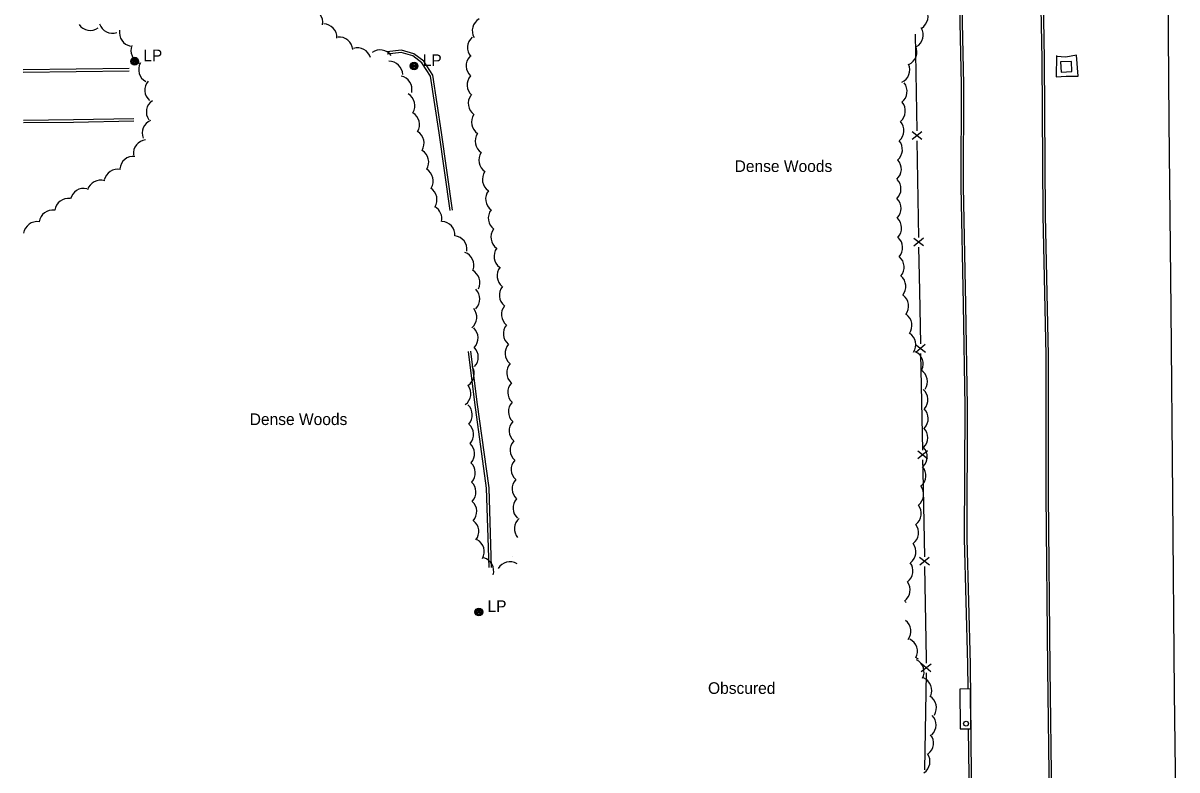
# Model space of a CAD drawing. Extents: x 2402803 to 2427059, y 6985292 to 6997652.
# Drawn here: x 2410173.1 to 2410649.6, y 6988082.1 to 6988390.5 of the extents above; entities that cross this region are included whole.
import ezdxf

# ---------------------------------------------------------------- set-up
doc = ezdxf.new("R2010")
doc.units = 0
for name, color, linetype in [('p_drainage conc drain', 7, 'Continuous'), ('p_road - paved curb', 7, 'Continuous'), ('p_road bridge end', 7, 'Continuous'), ('p_structure fence', 7, 'Continuous'), ('p_structure general', 7, 'Continuous'), ('p_utility manhole', 7, 'Continuous'), ('p_veg woods', 7, 'Continuous')]:
    doc.layers.add(name, color=color, linetype=linetype)

msp = doc.modelspace()

# ---------------------------------------------------------------- linework, layer by layer
at = {"layer": 'p_drainage conc drain'}
for points in [[(2410599.63, 6988368.37), (2410603.88, 6988368.69), (2410608.79, 6988368.56), (2410608.08, 6988377.27), (2410603.73, 6988376.46), (2410599.81, 6988376.77)], [(2410599.82, 6988377.14), (2410599.63, 6988368.37)]]:
    msp.add_lwpolyline(points, dxfattribs=at)
at = {"layer": 'p_road - paved curb'}
for points in [[(2410493.87, 6989198.43), (2410503.47, 6989161.97), (2410513.82, 6989117.16), (2410528.53, 6989056.44), (2410539.88, 6989007.34), (2410551.22, 6988959.57), (2410561.69, 6988912.51), (2410571.03, 6988859.22), (2410576.32, 6988823.52), (2410582.49, 6988771.82), (2410587.48, 6988702), (2410589.68, 6988648.78), (2410590.19, 6988593.13), (2410591.05, 6988529.57), (2410592.15, 6988476.98), (2410592.86, 6988424.87), (2410593.71, 6988375.7), (2410594.15, 6988311.14), (2410595.39, 6988253.36), (2410595.41, 6988195.84), (2410596.13, 6988123.99), (2410596.75, 6988070.06), (2410597.44, 6988021.02)], [(2410494.84, 6989198.68), (2410504.44, 6989162.21), (2410514.79, 6989117.39), (2410529.5, 6989056.67), (2410540.85, 6989007.57), (2410552.19, 6988959.79), (2410562.67, 6988912.71), (2410572.02, 6988859.38), (2410577.31, 6988823.65), (2410583.49, 6988771.91), (2410588.48, 6988702.06), (2410590.68, 6988648.81), (2410591.19, 6988593.14), (2410592.05, 6988529.59), (2410593.15, 6988477), (2410593.86, 6988424.89), (2410594.71, 6988375.71), (2410595.15, 6988311.15), (2410596.39, 6988253.37), (2410596.41, 6988195.85), (2410597.13, 6988124), (2410597.75, 6988070.07), (2410598.44, 6988021.03)], [(2410604.41, 6989190.05), (2410608.99, 6989126.7), (2410614.38, 6989060.68), (2410620.58, 6989000.09), (2410625.94, 6988945.29), (2410629.94, 6988889.15), (2410636.93, 6988796.85), (2410640.95, 6988728.68), (2410641.77, 6988669.55), (2410642.72, 6988599.6), (2410644.91, 6988518.64), (2410645.73, 6988422), (2410646.23, 6988349.7), (2410646.99, 6988272.43), (2410647.78, 6988195.06), (2410648.38, 6988114.13), (2410649.56, 6988028.61)], [(2410565.21, 6988020.5), (2410564.73, 6988079.84), (2410564.27, 6988125.88), (2410562.89, 6988177.53), (2410563.09, 6988232.21), (2410562.42, 6988274.4), (2410561.42, 6988323.01), (2410561.54, 6988365.22), (2410560.29, 6988423.03), (2410559.8, 6988468.25), (2410559.18, 6988488.38), (2410553.78, 6988494.54), (2410549.42, 6988497.48), (2410544.04, 6988498.66), (2410534.92, 6988497.08)], [(2410563.37, 6988115.74), (2410563.27, 6988125.86), (2410561.89, 6988177.52), (2410562.09, 6988232.2), (2410561.42, 6988274.38), (2410560.42, 6988323), (2410560.54, 6988365.21), (2410559.29, 6988423.01), (2410558.8, 6988468.23), (2410558.19, 6988487.99), (2410553.11, 6988493.78), (2410549.02, 6988496.54), (2410544.02, 6988497.64), (2410535.09, 6988496.09)], [(2410350.37, 6988313.31), (2410345.91, 6988345.4), (2410342.24, 6988368.99), (2410338.5, 6988374.87), (2410334.44, 6988377.87), (2410329.32, 6988379.38), (2410323.28, 6988378.73)], [(2410349.38, 6988313.17), (2410344.92, 6988345.25), (2410341.28, 6988368.63), (2410337.76, 6988374.18), (2410333.99, 6988376.96), (2410329.23, 6988378.36), (2410323.39, 6988377.74)], [(2410173.05, 6988371.34), (2410216.92, 6988371.86)], [(2410173.06, 6988370.34), (2410216.93, 6988370.86)], [(2410218.76, 6988351.01), (2410193.81, 6988350.53), (2410173.19, 6988350.29)], [(2410218.78, 6988350.01), (2410193.83, 6988349.53), (2410173.2, 6988349.29)], [(2410365.49, 6988165.73), (2410364.47, 6988198.56), (2410359.63, 6988233.85), (2410356.98, 6988254.91)], [(2410366.49, 6988165.76), (2410365.47, 6988198.64), (2410360.62, 6988233.98), (2410357.97, 6988255.03)], [(2410564.21, 6988020.49), (2410563.73, 6988079.83), (2410563.54, 6988098.79)]]:
    msp.add_lwpolyline(points, dxfattribs=at)
at = {"layer": 'p_road bridge end'}
for points in [[(2410601.51, 6988374.52), (2410601.7, 6988370.29), (2410606.2, 6988370.5), (2410606.01, 6988374.73)], [(2410564.44, 6988099.18), (2410564.27, 6988115.58), (2410559.89, 6988115.53), (2410560.06, 6988099.13)]]:
    msp.add_lwpolyline(points, close=True, dxfattribs=at)
at = {"layer": 'p_structure fence'}
for p, q in [((2410541.5, 6988385.96), (2410542.14, 6988345.98)), ((2410540.17, 6988345.75), (2410544.22, 6988342.61)), ((2410540.22, 6988342.55), (2410544.17, 6988345.81)), ((2410542.2, 6988341.98), (2410542.84, 6988302.01)), ((2410540.87, 6988301.77), (2410544.92, 6988298.64)), ((2410540.92, 6988298.58), (2410544.87, 6988301.84)), ((2410541.65, 6988257.83), (2410545.71, 6988254.71)), ((2410541.71, 6988254.63), (2410545.65, 6988257.91)), ((2410543.7, 6988254.08), (2410544.47, 6988214.17)), ((2410542.51, 6988213.93), (2410546.57, 6988210.81)), ((2410542.57, 6988210.73), (2410546.51, 6988214.01)), ((2410543.31, 6988169.97), (2410547.37, 6988166.84)), ((2410543.37, 6988166.77), (2410547.31, 6988170.04)), ((2410543.98, 6988122.85), (2410548.03, 6988125.98)), ((2410544.04, 6988126.05), (2410547.98, 6988122.78)), ((2410545.94, 6988122.22), (2410545.25, 6988082.23))]:
    msp.add_line(p, q, dxfattribs=at)
for points in [[(2410542.9, 6988298.01), (2410543.19, 6988280.03), (2410543.62, 6988258.07)], [(2410544.55, 6988210.18), (2410544.64, 6988205.57), (2410545.28, 6988170.2)], [(2410545.35, 6988166.2), (2410546.04, 6988128.07), (2410546.01, 6988126.22)]]:
    msp.add_lwpolyline(points, dxfattribs=at)
at = {"layer": 'p_structure general'}
msp.add_circle((2410562.48, 6988101.24), 1, dxfattribs=at)
at = {"layer": 'p_utility manhole'}
for centre, radius in [((2410219.12, 6988374.81), 1.6), ((2410219.12, 6988374.81), 1.3), ((2410219.12, 6988374.81), 1), ((2410219.12, 6988374.81), 0.539), ((2410219.12, 6988374.81), 0.192), ((2410334.53, 6988372.81), 1.6), ((2410334.53, 6988372.81), 1.3), ((2410334.53, 6988372.81), 1), ((2410334.53, 6988372.81), 0.539), ((2410334.53, 6988372.81), 0.192), ((2410361.27, 6988147.38), 1.6), ((2410361.27, 6988147.38), 1.3), ((2410361.27, 6988147.38), 1), ((2410361.27, 6988147.38), 0.539), ((2410361.27, 6988147.38), 0.192)]:
    msp.add_circle(centre, radius, dxfattribs=at)
at = {"layer": 'p_veg woods'}
for centre, start, end in [((2410291.17, 6988390.81), 350.2466, 80.2466), ((2410541.12, 6988393.26), 302.4337, 32.4337), ((2410364.2, 6988387.37), 119.9561, 209.9561), ((2410200.78, 6988393.17), 215.3964, 305.3964), ((2410210.01, 6988391.99), 198.2482, 288.2482), ((2410218.48, 6988386.58), 168.9153, 258.9153), ((2410297.03, 6988384.54), 358.3976, 88.3976), ((2410539.13, 6988385.69), 300.369, 30.369), ((2410223.25, 6988379.2), 157.7053, 247.7053), ((2410303.58, 6988379.13), 5.5011, 95.5011), ((2410362.24, 6988380.39), 130.7486, 220.7486), ((2410311.13, 6988374.68), 16.7067, 106.7067), ((2410320.5, 6988373.8), 35.7973, 125.7973), ((2410361.68, 6988372.9), 137.7759, 227.7759), ((2410536.54, 6988378.62), 294.1426, 24.1426), ((2410226.45, 6988371.36), 151.1623, 241.1623), ((2410324.22, 6988369.12), 1.3365, 91.3365), ((2410533.6, 6988371.24), 294.3871, 24.3871), ((2410328.01, 6988363.15), 347.5945, 77.5945), ((2410362.05, 6988365), 139.0087, 229.0087), ((2410228.96, 6988362.89), 139.6573, 229.6573), ((2410532.48, 6988362.38), 307.6856, 37.6856), ((2410229.61, 6988353.8), 124.204, 214.204), ((2410329.21, 6988356.42), 328.9787, 58.9787), ((2410362.57, 6988357.37), 143.937, 233.937), ((2410531.77, 6988354.24), 310.1916, 40.1916), ((2410331.12, 6988348.66), 328.8403, 58.8403), ((2410363.88, 6988349.62), 146.0268, 236.0268), ((2410227.86, 6988345.14), 112.4782, 202.4782), ((2410531.16, 6988346.25), 310.5808, 40.5808), ((2410333.02, 6988340.9), 328.7648, 58.7648), ((2410365.41, 6988341.76), 145.9146, 235.9146), ((2410224.28, 6988336.73), 96.7652, 186.7652), ((2410530.54, 6988338.29), 310.5808, 40.5808), ((2410218.68, 6988329.88), 84.7359, 174.7359), ((2410334.92, 6988333.14), 328.7575, 58.7575), ((2410366.92, 6988333.89), 145.6738, 235.6738), ((2410530.11, 6988330.24), 311.7621, 41.7621), ((2410212.08, 6988324.53), 77.5083, 167.5083), ((2410336.77, 6988325.4), 328.3433, 58.3433), ((2410368.39, 6988326.01), 145.4547, 235.4547), ((2410205.06, 6988320.02), 72.6097, 162.6097), ((2410529.96, 6988322.09), 313.9996, 43.9996), ((2410198.15, 6988316.65), 77.1682, 167.1682), ((2410338.33, 6988317.68), 326.9149, 56.9149), ((2410369.71, 6988317.89), 143.0789, 233.0789), ((2410368.59, 6988325.8), 232.0616, 233.0789), ((2410191.71, 6988312.45), 81.6353, 171.6353), ((2410340.32, 6988309.79), 347.508, 59.6368), ((2410530.02, 6988314.01), 315.3362, 45.3362), ((2410185.29, 6988307.68), 81.6353, 171.6353), ((2410370.83, 6988309.99), 143.0789, 233.0789), ((2410530.23, 6988305.94), 316.4187, 46.4187), ((2410178.87, 6988302.91), 81.6353, 171.6353), ((2410345.76, 6988302.97), 357.0585, 87.0585), ((2410371.91, 6988302.13), 143.9512, 233.9512), ((2410350.75, 6988297.05), 353.4799, 83.4799), ((2410530.65, 6988297.84), 318.2163, 48.2163), ((2410353.63, 6988290.48), 340.745, 70.745), ((2410373.2, 6988294.24), 143.7712, 233.7712), ((2410531.26, 6988289.78), 319.4993, 49.4993), ((2410356.05, 6988283.4), 333.3255, 63.3255), ((2410374.45, 6988286.19), 141.6866, 231.6866), ((2410531.97, 6988281.78), 320.0863, 50.0863), ((2410375.38, 6988278.21), 141.1998, 231.1998), ((2410355.99, 6988276.59), 315.2381, 45.2381), ((2410533.07, 6988273.69), 322.5189, 52.5189), ((2410354.78, 6988269.07), 309.3048, 39.3048), ((2410376.25, 6988270.23), 140.6111, 230.6111), ((2410534.48, 6988265.68), 324.7844, 54.7844), ((2410355.29, 6988260.52), 317.1219, 47.1219), ((2410377.04, 6988262.25), 140.2571, 230.2571), ((2410536.05, 6988257.71), 326.8057, 56.8057), ((2410377.76, 6988254.25), 139.5394, 229.5394), ((2410355.4, 6988252.62), 315.5798, 45.5798), ((2410539.13, 6988249.71), 334.8988, 64.8988), ((2410353.74, 6988245.71), 302.2344, 32.2344), ((2410378.41, 6988246.19), 138.1112, 228.1112), ((2410540.87, 6988242.46), 327.3819, 57.3819), ((2410352.31, 6988237.54), 306.5208, 36.5208), ((2410378.84, 6988238.13), 137.1664, 227.1664), ((2410541.11, 6988235.02), 319.0387, 49.0387), ((2410379.14, 6988230.13), 137.0318, 227.0318), ((2410352.93, 6988228.75), 317.5844, 47.5844), ((2410541.2, 6988227.25), 315.9822, 45.9822), ((2410353.43, 6988220.73), 318.39, 48.39), ((2410379.44, 6988222.2), 137.9364, 227.9364), ((2410541.02, 6988219.4), 314.0454, 44.0454), ((2410353.87, 6988212.79), 318.1593, 48.1593), ((2410379.85, 6988214.21), 137.9618, 227.9618), ((2410540.82, 6988211.47), 313.271, 43.271), ((2410380.27, 6988206.22), 137.872, 227.872), ((2410354.16, 6988204.85), 317.3152, 47.3152), ((2410540.25, 6988203.7), 310.426, 40.426), ((2410354.42, 6988196.88), 317.0021, 47.0021), ((2410380.66, 6988198.22), 137.681, 227.681), ((2410539.31, 6988195.9), 308.4839, 38.4839), ((2410354.74, 6988188.87), 317.3044, 47.3044), ((2410381.03, 6988190.26), 138.0239, 228.0239), ((2410538.31, 6988188.02), 307.6525, 37.6525), ((2410381.59, 6988181.7), 130.0448, 220.0448), ((2410355.6, 6988180.6), 321.7703, 51.7703), ((2410537.25, 6988180.12), 307.2769, 37.2769), ((2410357.85, 6988172.23), 331.2864, 61.2864), ((2410536.11, 6988172.24), 306.8259, 36.8259), ((2410361.77, 6988164.28), 343.8116, 73.8116), ((2410374.15, 6988162.45), 59.3355, 149.3355), ((2410380.74, 6988171.78), 194.3699, 194.6107), ((2410534.89, 6988164.37), 306.3783, 36.3783), ((2410533.73, 6988156.43), 306.6592, 36.6592), ((2410532.97, 6988148.21), 33.0372, 40.3332), ((2410534.06, 6988139.35), 323.3949, 53.3949), ((2410536.75, 6988131.09), 333.0013, 63.0013), ((2410539.22, 6988123.48), 50.7502, 63.0013), ((2410539.48, 6988122.59), 332.6661, 62.6661), ((2410542.68, 6988114.93), 336.8674, 66.8674), ((2410544.59, 6988107.76), 328.6205, 58.6205), ((2410544.42, 6988100.7), 314.5606, 44.5606), ((2410543.37, 6988093.23), 307.7579, 37.7579), ((2410541.91, 6988085.62), 304.1372, 34.1372)]:
    msp.add_arc(centre, 5.65, start, end, dxfattribs=at)

# ---------------------------------------------------------------- texts
at = {"layer": 'p_utility manhole'}
for p in [(2410219.12, 6988374.81), (2410334.53, 6988372.81), (2410361.27, 6988147.38)]:
    msp.add_text('  LP', height=4.8, dxfattribs=at).set_placement(p)
at = {"layer": 'p_veg woods'}
for s, p in [('Dense Woods', (2410466.91, 6988329.06)), ('Dense Woods', (2410266.65, 6988224.56)), ('Obscured', (2410455.91, 6988113.54))]:
    msp.add_text(s, height=4.8, dxfattribs=at).set_placement(p)

doc.saveas('drawing.dxf')
